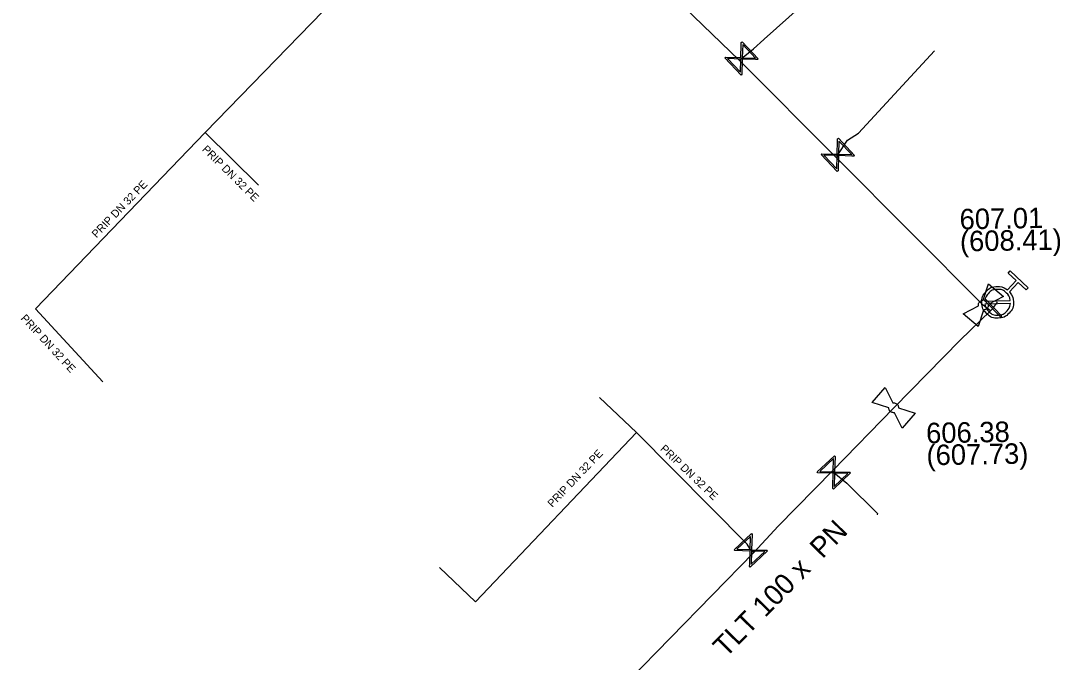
# Model space of a CAD drawing. Extents: x -643842 to -636370, y -1119190 to -1110210.
# Drawn here: x -640735.3 to -640669.2, y -1114813 to -1114772.3 of the extents above; entities that cross this region are included whole.
import ezdxf

# ---------------------------------------------------------------- set-up
doc = ezdxf.new("R2010")
doc.units = 0
for name, color, linetype in [('22', 7, 'Continuous'), ('Default', 7, 'Continuous'), ('Level 16', 7, 'Continuous'), ('Level 20', 7, 'Continuous'), ('Level 21', 7, 'Continuous'), ('Level 23', 7, 'Continuous'), ('Level 27', 7, 'Continuous'), ('Level 28', 7, 'Continuous'), ('Level 33', 7, 'Continuous')]:
    doc.layers.add(name, color=color, linetype=linetype)

msp = doc.modelspace()

# ---------------------------------------------------------------- linework, layer by layer
at = {"layer": 'Default'}
for points in [[(-640672.4, -1114789.498), (-640672.159, -1114789.765), (-640672.149, -1114790.131), (-640672.138, -1114790.544), (-640672.423, -1114790.847), (-640672.707, -1114791.148), (-640673.12, -1114791.16), (-640673.534, -1114791.172), (-640673.837, -1114790.887), (-640674.137, -1114790.604), (-640674.15, -1114790.191), (-640674.163, -1114789.777), (-640673.879, -1114789.476), (-640673.594, -1114789.173), (-640673.182, -1114789.159), (-640672.814, -1114789.145), (-640672.534, -1114789.372)], [(-640672.344, -1114790.044), (-640672.38, -1114789.766), (-640672.593, -1114789.566), (-640672.839, -1114789.334), (-640673.175, -1114789.344), (-640673.51, -1114789.354), (-640673.742, -1114789.6), (-640673.943, -1114789.814), (-640673.962, -1114790.093)], [(-640674.371, -1114790.388), (-640674.378, -1114790.337), (-640674.368, -1114790.284), (-640674.351, -1114790.199), (-640674.298, -1114790.137), (-640674.245, -1114790.075), (-640674.166, -1114790.046), (-640674.114, -1114790.027), (-640674.061, -1114790.028)], [(-640673.751, -1114790.292), (-640673.743, -1114790.344), (-640673.753, -1114790.398), (-640673.769, -1114790.481), (-640673.822, -1114790.543), (-640673.875, -1114790.605), (-640673.957, -1114790.635), (-640674.007, -1114790.654), (-640674.059, -1114790.653)], [(-640673.956, -1114790.276), (-640673.917, -1114790.551), (-640673.707, -1114790.749), (-640673.462, -1114790.979), (-640673.126, -1114790.97), (-640672.79, -1114790.96), (-640672.558, -1114790.714), (-640672.36, -1114790.504), (-640672.338, -1114790.227)], [(-640679.712, -1114797.179), (-640679.764, -1114797.187), (-640679.818, -1114797.177), (-640679.901, -1114797.161), (-640679.963, -1114797.108), (-640680.025, -1114797.055), (-640680.055, -1114796.973), (-640680.074, -1114796.923), (-640680.073, -1114796.871)], [(-640679.808, -1114796.56), (-640679.757, -1114796.552), (-640679.704, -1114796.562), (-640679.619, -1114796.579), (-640679.557, -1114796.632), (-640679.495, -1114796.685), (-640679.466, -1114796.764), (-640679.447, -1114796.816), (-640679.448, -1114796.869)]]:
    msp.add_open_spline(points, degree=3, dxfattribs=at)
at = {"layer": 'Level 16'}
for points in [[(-640689.397, -1114773.59), (-640688.37, -1114774.683), (-640688.418, -1114774.728), (-640688.546, -1114774.72), (-640689.386, -1114774.695), (-640689.415, -1114775.665), (-640689.463, -1114775.71), (-640690.49, -1114774.617), (-640690.442, -1114774.572), (-640689.471, -1114774.604), (-640689.446, -1114773.765), (-640689.445, -1114773.635), (-640689.397, -1114773.59)], [(-640689.358, -1114773.769), (-640689.383, -1114774.607), (-640688.547, -1114774.632), (-640689.358, -1114773.769)], [(-640689.499, -1114775.535), (-640689.474, -1114774.692), (-640690.314, -1114774.667), (-640689.499, -1114775.535)], [(-640683.277, -1114779.73), (-640682.25, -1114780.823), (-640682.298, -1114780.868), (-640682.426, -1114780.86), (-640683.266, -1114780.835), (-640683.295, -1114781.805), (-640683.343, -1114781.85), (-640684.37, -1114780.757), (-640684.322, -1114780.712), (-640683.351, -1114780.744), (-640683.326, -1114779.905), (-640683.325, -1114779.775), (-640683.277, -1114779.73)], [(-640683.238, -1114779.909), (-640683.263, -1114780.747), (-640682.427, -1114780.772), (-640683.238, -1114779.909)], [(-640683.379, -1114781.675), (-640683.354, -1114780.832), (-640684.194, -1114780.807), (-640683.379, -1114781.675)], [(-640673.932, -1114789.962), (-640672.881, -1114791.032), (-640672.948, -1114791.098), (-640673.999, -1114790.028), (-640673.932, -1114789.962)], [(-640682.5, -1114801.013), (-640683.593, -1114802.04), (-640683.638, -1114801.992), (-640683.63, -1114801.864), (-640683.605, -1114801.024), (-640684.575, -1114800.995), (-640684.62, -1114800.947), (-640683.527, -1114799.92), (-640683.482, -1114799.968), (-640683.514, -1114800.939), (-640682.675, -1114800.964), (-640682.545, -1114800.965), (-640682.5, -1114801.013)], [(-640684.445, -1114800.911), (-640683.602, -1114800.936), (-640683.577, -1114800.096), (-640684.445, -1114800.911)], [(-640682.679, -1114801.052), (-640683.517, -1114801.027), (-640683.542, -1114801.863), (-640682.679, -1114801.052)], [(-640687.78, -1114805.963), (-640688.873, -1114806.99), (-640688.918, -1114806.942), (-640688.91, -1114806.814), (-640688.885, -1114805.974), (-640689.855, -1114805.945), (-640689.9, -1114805.897), (-640688.807, -1114804.87), (-640688.762, -1114804.918), (-640688.794, -1114805.889), (-640687.955, -1114805.914), (-640687.825, -1114805.915), (-640687.78, -1114805.963)], [(-640689.725, -1114805.861), (-640688.882, -1114805.886), (-640688.857, -1114805.046), (-640689.725, -1114805.861)], [(-640687.959, -1114806.002), (-640688.797, -1114805.977), (-640688.822, -1114806.813), (-640687.959, -1114806.002)]]:
    msp.add_lwpolyline(points, dxfattribs=at)
at = {"layer": 'Level 21'}
msp.add_lwpolyline([(-640696.6, -1114814.21), (-640688.64, -1114806.06), (-640687.11, -1114804.4), (-640683.62, -1114800.86), (-640679.76, -1114796.87), (-640675.53, -1114792.57), (-640673.6, -1114790.7), (-640674.06, -1114790.34), (-640683.35, -1114781.01), (-640689.57, -1114774.79), (-640695.97, -1114768.6)], dxfattribs=at)
at = {"layer": 'Level 23'}
for points in [[(-640705.47, -1114760.78), (-640711.529, -1114767.016), (-640723.522, -1114779.368), (-640734.324, -1114790.581)], [(-640688.001, -1114773.433), (-640682.701, -1114768.68)], [(-640689.57, -1114774.79), (-640689.43, -1114774.65), (-640688.68, -1114774.05), (-640688.02, -1114773.45), (-640688.001, -1114773.433)], [(-640682, -1114779.41), (-640677.158, -1114774.181)], [(-640723.522, -1114779.368), (-640720.147, -1114782.71)], [(-640683.35, -1114781.01), (-640683.31, -1114780.79), (-640682.69, -1114779.85), (-640682, -1114779.41)], [(-640673.6, -1114790.7), (-640673.44, -1114790.53), (-640673.34, -1114790.4), (-640673.15, -1114790.16)], [(-640734.324, -1114790.581), (-640730.032, -1114795.226)], [(-640689.07, -1114805.54), (-640696.114, -1114798.442), (-640698.455, -1114796.21)], [(-640696.114, -1114798.442), (-640706.348, -1114809.203), (-640708.64, -1114807.026)], [(-640683.62, -1114800.86), (-640683.56, -1114800.98), (-640682.74, -1114801.67)], [(-640682.74, -1114801.67), (-640680.782, -1114803.584), (-640680.799, -1114803.683)], [(-640688.64, -1114806.06), (-640688.84, -1114805.93), (-640689.07, -1114805.54)]]:
    msp.add_lwpolyline(points, dxfattribs=at)
at = {"layer": 'Level 28'}
for points in [[(-640674.061, -1114790.028), (-640673.724, -1114788.983), (-640672.773, -1114789.795), (-640673.751, -1114790.292)], [(-640674.396, -1114791.697), (-640675.347, -1114790.885), (-640674.371, -1114790.388)], [(-640674.059, -1114790.653), (-640674.396, -1114791.697)], [(-640681.117, -1114796.534), (-640680.305, -1114795.583), (-640679.808, -1114796.56)], [(-640680.073, -1114796.871), (-640681.117, -1114796.534)], [(-640679.448, -1114796.869), (-640678.403, -1114797.206), (-640679.215, -1114798.157), (-640679.712, -1114797.179)]]:
    msp.add_lwpolyline(points, dxfattribs=at)
at = {"layer": 'Level 33'}
for points in [[(-640672.534, -1114789.372), (-640671.972, -1114788.775), (-640672.474, -1114788.302), (-640672.348, -1114788.168), (-640671.21, -1114789.239), (-640671.336, -1114789.373), (-640671.838, -1114788.9), (-640672.4, -1114789.498)], [(-640673.962, -1114790.093), (-640672.344, -1114790.044)], [(-640672.338, -1114790.227), (-640673.956, -1114790.276)]]:
    msp.add_lwpolyline(points, dxfattribs=at)

# ---------------------------------------------------------------- texts
at = {"layer": '22'}
for rotation, p in [(315.28531, (-640723.762, -1114780.479)), (46.06954, (-640730.435, -1114786.101)), (312.73807, (-640735.288, -1114791.211)), (46.43792, (-640701.456, -1114803.233)), (316.36829, (-640694.635, -1114799.522))]:
    msp.add_text('PRIP DN 32 PE', height=0.5, rotation=rotation, dxfattribs=at).set_placement(p)
at = {"layer": 'Level 20'}
msp.add_text('TLT 100 x  PN ', height=1.3, rotation=45.67571, dxfattribs=at).set_placement((-640690.433, -1114812.803))
at = {"layer": 'Level 27'}
for s, p in [('607.01', (-640675.559, -1114785.527)), ('(608.41)', (-640675.535, -1114786.927)), ('606.38', (-640677.686, -1114799.126)), ('(607.73)', (-640677.661, -1114800.525))]:
    msp.add_text(s, height=1.3, rotation=1, dxfattribs=at).set_placement(p)

doc.saveas('drawing.dxf')
